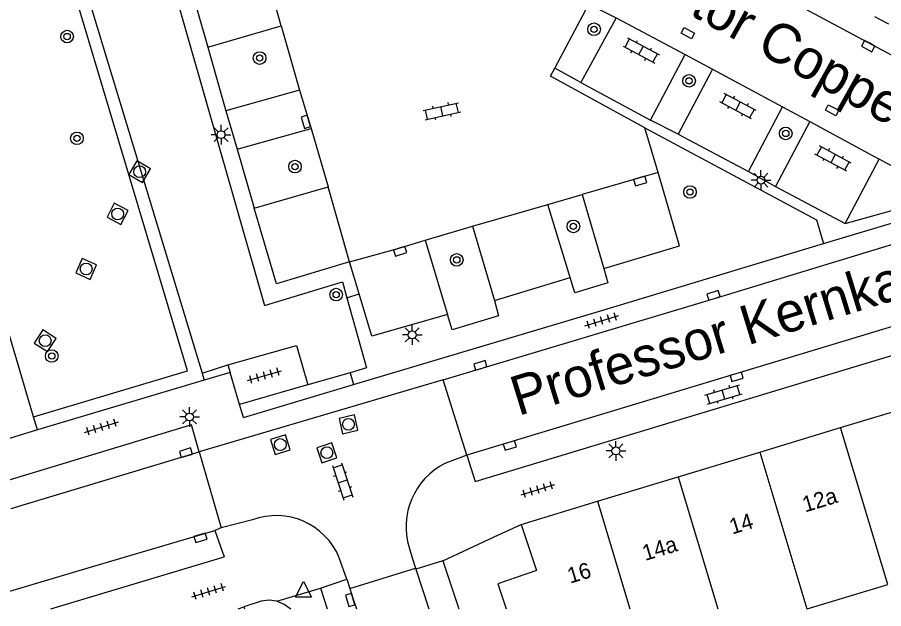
# Model space of a CAD drawing. Extents: x 132999 to 136000, y 398499 to 400501.
# Drawn here: x 134276.8 to 134331.8, y 398500 to 398537.5 of the extents above; entities that cross this region are included whole.
import ezdxf

# ---------------------------------------------------------------- set-up
doc = ezdxf.new("R2010")
doc.units = 0
for name, color, linetype in [('gg-afsc-erfafscheiding', 7, 'Continuous'), ('gg-afsc-hekwerk', 7, 'Continuous'), ('gg-anno-huisnummerreeks BGT', 7, 'Continuous'), ('gg-anno-openbare ruimte label', 7, 'Continuous'), ('gg-bbg-hoofdgebouw', 7, 'Continuous'), ('gg-bbg-tussenscheiding', 7, 'Continuous'), ('gg-knt-verharding', 7, 'Continuous'), ('gg-knt-verharding nz', 7, 'Continuous'), ('gt-grn-groengrens', 7, 'Continuous'), ('gt-grn-weggrens', 7, 'Continuous'), ('gt-symb-boom', 7, 'Continuous'), ('gt-symb-klinker verharding', 7, 'Continuous'), ('gt-symb-kolk', 7, 'Continuous'), ('gt-symb-kolk center center', 7, 'Continuous'), ('gt-symb-lichtmast', 7, 'Continuous'), ('gt-symb-rioolschacht', 7, 'Continuous'), ('gt-symb-tegel verharding', 7, 'Continuous'), ('gt-symb-waterafsluiter', 7, 'Continuous')]:
    doc.layers.add(name, color=color, linetype=linetype)

# ---------------------------------------------------------------- blocks, each defined once
blk = doc.blocks.new('gt0-KOLK')
at = {"layer": 'gt-symb-kolk'}
blk.add_lwpolyline([(0, 0), (0.375, 0), (0.375, 0.4), (-0.375, 0.4), (-0.375, 0), (0, 0)], dxfattribs=at)
blk = doc.blocks.new('gt0-BOOM')
at = {"layer": 'gt-symb-boom'}
for radius in [0.4, 0.2]:
    blk.add_circle((0, 0), radius, dxfattribs=at)
blk = doc.blocks.new('gt0-LMAST')
at = {"layer": 'gt-symb-lichtmast'}
for p, q in [((-0.005, 0.246), (-0.005, 0.621)), ((-0.182, 0.173), (-0.447, 0.438)), ((0.172, 0.173), (0.437, 0.438)), ((-0.255, -0.004), (-0.63, -0.004)), ((-0.182, -0.181), (-0.447, -0.446)), ((-0.005, -0.254), (-0.005, -0.629)), ((0.437, -0.446), (0.172, -0.181)), ((0.245, -0.004), (0.62, -0.004))]:
    blk.add_line(p, q, dxfattribs=at)
blk.add_circle((-0.005, -0.004), 0.25, dxfattribs=at)
blk = doc.blocks.new('gt0-KL1')
at = {"layer": 'gt-symb-klinker verharding'}
for p, q in [((-1.15, 0.3), (1.15, 0.3)), ((-1, -0.3), (-1, 0.3)), ((-0.5, 0.3), (-0.5, 0.45)), ((0, -0.3), (0, 0.3)), ((0.5, 0.3), (0.5, 0.45)), ((1, -0.3), (1, 0.3)), ((-1.15, -0.3), (1.15, -0.3)), ((-0.5, -0.45), (-0.5, -0.3)), ((0.5, -0.45), (0.5, -0.3))]:
    blk.add_line(p, q, dxfattribs=at)
blk = doc.blocks.new('gt0-TEG1')
at = {"layer": 'gt-symb-tegel verharding'}
for p, q in [((-1.125, 0), (1.125, 0)), ((-0.9, -0.25), (-0.9, 0.25)), ((-0.45, -0.25), (-0.45, 0.25)), ((0, -0.25), (0, 0.25)), ((0.45, -0.25), (0.45, 0.25)), ((0.9, -0.25), (0.9, 0.25))]:
    blk.add_line(p, q, dxfattribs=at)
blk = doc.blocks.new('gt0-RS')
at = {"layer": 'gt-symb-rioolschacht'}
blk.add_lwpolyline([(-0.5, -0.5), (0.5, -0.5), (0.5, 0.5), (-0.5, 0.5)], close=True, dxfattribs=at)
blk.add_circle((0, 0), 0.375, dxfattribs=at)
blk = doc.blocks.new('gt0-KOLKCC')
at = {"layer": 'gt-symb-kolk center center'}
blk.add_lwpolyline([(-0.375, 0.2), (0.375, 0.2), (0.375, -0.2), (-0.375, -0.2)], close=True, dxfattribs=at)
blk = doc.blocks.new('gt0-WAFSL')
at = {"layer": 'gt-symb-waterafsluiter'}
for p, q in [((-0.5, -0.333), (0, 0.667)), ((0, 0.667), (0.5, -0.333)), ((0.5, -0.333), (-0.5, -0.333))]:
    blk.add_line(p, q, dxfattribs=at)

msp = doc.modelspace()

# ---------------------------------------------------------------- linework, layer by layer
at = {"layer": 'gg-afsc-erfafscheiding'}
msp.add_line((134332.134, 398537.087), (134331.259, 398537.556), dxfattribs=at)
at = {"layer": 'gg-afsc-hekwerk'}
for p, q in [((134280.229, 398542.417), (134288.567, 398514.942)), ((134297.753, 398519.733), (134298.988, 398515.271)), ((134288.567, 398514.942), (134290.201, 398515.465)), ((134290.201, 398515.465), (134290.34, 398514.991)), ((134290.937, 398512.948), (134290.34, 398514.991)), ((134297.95, 398514.971), (134295.272, 398514.198)), ((134298.988, 398515.271), (134297.95, 398514.971)), ((134295.261, 398514.195), (134290.937, 398512.948)), ((134295.272, 398514.198), (134295.261, 398514.195))]:
    msp.add_line(p, q, dxfattribs=at)
msp.add_lwpolyline([(134283.86, 398549.488), (134292.527, 398519.231), (134297.478, 398520.728), (134297.753, 398519.733)], dxfattribs=at)
at = {"layer": 'gg-bbg-hoofdgebouw'}
for p, q in [((134329.08, 398511.489), (134334.229, 398513.049)), ((134323.947, 398509.933), (134329.08, 398511.489)), ((134318.78, 398508.367), (134323.947, 398509.933)), ((134313.647, 398506.811), (134318.78, 398508.367)), ((134308.81, 398505.345), (134313.647, 398506.811)), ((134326.958, 398500), (134332.074, 398501.54)), ((134290.842, 398500), (134291.21, 398500.11)), ((134291.21, 398500.11), (134291.246, 398500))]:
    msp.add_line(p, q, dxfattribs=at)
msp.add_lwpolyline([(134308.81, 398505.345), (134309.789, 398502.418), (134307.329, 398501.576), (134307.852, 398500)], dxfattribs=at)
at = {"layer": 'gg-bbg-tussenscheiding'}
for p, q in [((134332.074, 398501.54), (134329.08, 398511.489)), ((134323.947, 398509.933), (134326.936, 398500)), ((134318.78, 398508.367), (134321.298, 398500)), ((134313.647, 398506.811), (134315.698, 398500))]:
    msp.add_line(p, q, dxfattribs=at)
at = {"layer": 'gg-knt-verharding'}
for p, q in [((134288.232, 398538.065), (134288.932, 398535.627)), ((134310.938, 398534.289), (134313.096, 398538.363)), ((134313.096, 398538.363), (134314.846, 398537.487)), ((134314.846, 398537.487), (134312.604, 398533.391)), ((134288.932, 398535.627), (134293.574, 398536.978)), ((134293.574, 398536.978), (134294.742, 398532.907)), ((134317.028, 398531.005), (134319.215, 398535.154)), ((134319.215, 398535.154), (134320.964, 398534.225)), ((134320.964, 398534.225), (134318.777, 398530.104)), ((134277.872, 398512.165), (134271.561, 398533.417)), ((134312.604, 398533.391), (134317.028, 398531.005)), ((134294.742, 398532.907), (134290.061, 398531.581)), ((134290.061, 398531.581), (134290.796, 398529.164)), ((134323.242, 398527.736), (134325.405, 398531.839)), ((134325.405, 398531.839), (134327.136, 398530.914)), ((134327.136, 398530.914), (134324.945, 398526.783)), ((134290.796, 398529.164), (134295.482, 398530.474)), ((134295.482, 398530.474), (134296.556, 398526.756)), ((134317.495, 398527.674), (134316.663, 398530.511)), ((134318.777, 398530.104), (134323.242, 398527.736)), ((134329.381, 398524.432), (134331.53, 398528.527)), ((134333.64, 398527.376), (134331.53, 398528.527)), ((134318.86, 398523.02), (134317.495, 398527.674)), ((134291.859, 398525.419), (134296.556, 398526.756)), ((134324.945, 398526.783), (134329.381, 398524.432)), ((134310.499, 398525.643), (134312.692, 398526.278)), ((134312.692, 398526.278), (134314.059, 398521.589)), ((134311.926, 398521.009), (134310.499, 398525.643)), ((134328.007, 398523.169), (134334.851, 398525.232)), ((134302.713, 398523.378), (134305.724, 398524.262)), ((134305.724, 398524.262), (134307.109, 398519.558)), ((134302.713, 398523.378), (134304.14, 398518.674)), ((134314.059, 398521.589), (134318.86, 398523.02)), ((134298.538, 398519.969), (134297.924, 398522.008)), ((134307.109, 398519.558), (134311.926, 398521.009)), ((134290.34, 398514.991), (134288.699, 398514.501)), ((134288.699, 398514.501), (134278.117, 398511.339)), ((134303.857, 398514.514), (134288.368, 398509.944)), ((134305.354, 398509.738), (134303.857, 398514.514)), ((134291.194, 398512.134), (134298.174, 398514.219)), ((134291.194, 398512.134), (134290.937, 398512.948)), ((134278.117, 398511.339), (134277.872, 398512.165)), ((134278.117, 398511.339), (134275.519, 398510.554)), ((134288.368, 398509.944), (134289.767, 398505.13)), ((134305.354, 398509.738), (134303.974, 398509.219)), ((134305.354, 398509.738), (134305.892, 398508.074)), ((134291.752, 398505.627), (134289.767, 398505.13)), ((134289.767, 398505.13), (134289.375, 398504.963)), ((134289.375, 398504.963), (134289.956, 398503.282)), ((134278.952, 398500), (134289.956, 398503.282)), ((134297.756, 398501.876), (134297.268, 398503.226)), ((134303.845, 398503.038), (134302.133, 398502.497)), ((134303.845, 398503.038), (134304.855, 398500)), ((134297.945, 398501.27), (134302.109, 398502.57)), ((134302.109, 398502.57), (134302.133, 398502.497)), ((134296.072, 398501.306), (134297.756, 398501.876)), ((134296.072, 398501.306), (134296.494, 398500))]:
    msp.add_line(p, q, dxfattribs=at)
for points in [[(134346.252, 398527.755), (134339.306, 398531.372), (134287.856, 398558.924)], [(134316.663, 398530.511), (134310.668, 398533.779), (134310.938, 398534.289)], [(134305.892, 398508.074), (134376.166, 398529.327), (134375.657, 398531.022)], [(134297.924, 398522.008), (134293.275, 398520.609), (134291.859, 398525.419)], [(134303.857, 398514.514), (134321.074, 398519.691), (134335.171, 398523.97)], [(134298.174, 398514.219), (134313.777, 398518.88), (134328.007, 398523.169)], [(134304.14, 398518.674), (134299.344, 398517.291), (134298.538, 398519.969)], [(134290.201, 398515.465), (134294.546, 398516.693), (134295.272, 398514.198)], [(134288.368, 398509.944), (134287.888, 398511.655), (134275.961, 398508.058)], [(134301.699, 398503.874), (134301.89, 398503.228), (134302.109, 398502.57)], [(134293.312, 398500.471), (134292.816, 398500.532), (134292.32, 398500.47), (134291.21, 398500.11)], [(134293.312, 398500.471), (134293.78, 398500.29), (134294.188, 398500)]]:
    msp.add_lwpolyline(points, dxfattribs=at)
for centre, radius, start, end in [((134306.03, 398505.187), 4.525, 117.017, 196.8707), ((134293.273, 398501.584), 4.32, 22.3428, 110.6122)]:
    msp.add_arc(centre, radius, start, end, dxfattribs=at)
at = {"layer": 'gg-knt-verharding nz'}
for p, q in [((134293.574, 398536.978), (134292.905, 398539.403)), ((134314.846, 398537.487), (134319.215, 398535.154)), ((134320.964, 398534.225), (134325.405, 398531.839)), ((134294.742, 398532.907), (134295.482, 398530.474)), ((134327.136, 398530.914), (134331.53, 398528.527)), ((134317.495, 398527.674), (134312.692, 398526.278)), ((134297.924, 398522.008), (134296.556, 398526.756)), ((134305.724, 398524.262), (134310.499, 398525.643)), ((134276.449, 398506.364), (134288.368, 398509.944)), ((134281.336, 398502.59), (134289.375, 398504.963)), ((134272.653, 398500), (134281.336, 398502.59)), ((134302.133, 398502.497), (134302.959, 398500)), ((134297.756, 398501.876), (134297.945, 398501.27))]:
    msp.add_line(p, q, dxfattribs=at)
for points in [[(134375.657, 398531.022), (134335.602, 398518.875), (134305.354, 398509.738)], [(134297.924, 398522.008), (134301.068, 398522.869), (134302.713, 398523.378)], [(134297.945, 398501.27), (134298.152, 398500.608), (134298.354, 398500)]]:
    msp.add_lwpolyline(points, dxfattribs=at)
at = {"layer": 'gt-grn-groengrens'}
for p, q in [((134288.932, 398535.627), (134290.061, 398531.581)), ((134312.604, 398533.391), (134310.938, 398534.289)), ((134318.777, 398530.104), (134317.028, 398531.005)), ((134290.796, 398529.164), (134291.859, 398525.419)), ((134323.242, 398527.736), (134324.945, 398526.783)), ((134329.381, 398524.432), (134334.673, 398525.933)), ((134297.753, 398519.733), (134298.538, 398519.969)), ((134288.567, 398514.942), (134288.699, 398514.501)), ((134297.95, 398514.971), (134298.174, 398514.219))]:
    msp.add_line(p, q, dxfattribs=at)
for points in [[(134277.872, 398512.165), (134287.63, 398515.082), (134279.523, 398542.206), (134280.229, 398542.417)], [(134316.663, 398530.511), (134327.556, 398524.665), (134328.007, 398523.169)], [(134314.059, 398521.589), (134314.319, 398520.675), (134312.216, 398520.041), (134311.926, 398521.009)], [(134307.109, 398519.558), (134307.373, 398518.582), (134304.43, 398517.695), (134304.14, 398518.674)]]:
    msp.add_lwpolyline(points, dxfattribs=at)
at = {"layer": 'gt-grn-weggrens'}
for p, q in [((134307.094, 398504.548), (134308.81, 398505.345)), ((134303.845, 398503.038), (134307.094, 398504.548)), ((134293.312, 398500.471), (134296.072, 398501.306))]:
    msp.add_line(p, q, dxfattribs=at)

# ---------------------------------------------------------------- block references
at = {"layer": 'gt-symb-boom'}
for p in [(134313.436, 398536.763), (134279.997, 398536.303), (134292.211, 398534.938), (134319.466, 398533.493), (134280.619, 398529.844), (134325.604, 398530.152), (134294.458, 398528.05), (134319.526, 398526.437), (134312.127, 398524.255), (134304.725, 398522.132), (134297.071, 398519.926), (134279.023, 398516.033)]:
    msp.add_blockref('gt0-BOOM', p, dxfattribs=at)
at = {"layer": 'gt-symb-klinker verharding'}
for p, rotation in [((134316.43, 398535.422), -28.10282356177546), ((134322.567, 398531.89), 151.7690981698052), ((134303.784, 398531.561), 12.590950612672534), ((134328.602, 398528.563), 151.51299286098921), ((134321.653, 398513.591), 16.62239614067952), ((134297.486, 398508.077), -71.81873102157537)]:
    msp.add_blockref('gt0-KL1', p, dxfattribs=dict(at, rotation=rotation))
at = {"layer": 'gt-symb-kolk'}
for p, rotation in [((134330.928, 398535.872), 151.76909817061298), ((134295.334, 398530.947), 107.40188791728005), ((134316.307, 398527.328), -163.7397952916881), ((134301.068, 398522.869), -162.77930062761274), ((134321.074, 398519.691), 16.732160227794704), ((134306.276, 398515.248), 16.85839876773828), ((134322.425, 398514.896), -163.19645198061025), ((134308.037, 398510.543), -163.14160123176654), ((134287.596, 398509.702), 17.330108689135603), ((134288.406, 398504.687), -164.101812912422), ((134298.152, 398500.608), 107.33010868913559)]:
    msp.add_blockref('gt0-KOLK', p, dxfattribs=dict(at, rotation=rotation))
at = {"layer": 'gt-symb-kolk center center'}
for p, rotation in [((134319.391, 398536.513), 151.59064148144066), ((134328.543, 398531.626), 152.40963046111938)]:
    msp.add_blockref('gt0-KOLKCC', p, dxfattribs=dict(at, rotation=rotation))
at = {"layer": 'gt-symb-lichtmast'}
for p in [(134289.769, 398530.08), (134324.036, 398527.195), (134301.9, 398517.375), (134287.769, 398512.168), (134314.828, 398510.013)]:
    msp.add_blockref('gt0-LMAST', p, dxfattribs=at)
at = {"layer": 'gt-symb-rioolschacht'}
for p, rotation in [((134284.596, 398527.723), -120.46264004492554), ((134283.202, 398525.046), -117.64114231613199), ((134281.205, 398521.555), 155.9734934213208), ((134278.604, 398517.001), 56.96171539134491), ((134297.85, 398511.695), 102.82712342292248), ((134293.523, 398510.413), -162.5981120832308), ((134296.481, 398509.895), 108.59797779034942)]:
    msp.add_blockref('gt0-RS', p, dxfattribs=dict(at, rotation=rotation))
at = {"layer": 'gt-symb-tegel verharding'}
for p, rotation in [((134313.928, 398518.269), 16.803548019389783), ((134292.52, 398514.784), 16.31519324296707), ((134282.181, 398511.521), 17.27542027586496), ((134309.876, 398507.552), 17.27542027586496), ((134288.981, 398501.083), 17.275420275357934)]:
    msp.add_blockref('gt0-TEG1', p, dxfattribs=dict(at, rotation=rotation))
at = {"layer": 'gt-symb-waterafsluiter'}
msp.add_blockref('gt0-WAFSL', (134294.996, 398501.054), dxfattribs=at)

# ---------------------------------------------------------------- texts
at = {"layer": 'gg-anno-huisnummerreeks BGT'}
for s, p in [('12a', (134326.831, 398506.103)), ('14', (134322.201, 398504.701)), ('14a', (134316.675, 398503.025)), ('16', (134311.918, 398501.584))]:
    msp.add_text(s, height=1, rotation=16.9, dxfattribs=at).set_placement(p)
at = {"layer": 'gg-anno-openbare ruimte label'}
for s, rotation, p in [('Rector Coppenserf', 330.8, (134314.232, 398540.643)), ('Professor Kernkampstraat', 17.1, (134308.621, 398512.219))]:
    msp.add_text(s, height=2.5, rotation=rotation, dxfattribs=at).set_placement(p)

doc.saveas('drawing.dxf')
